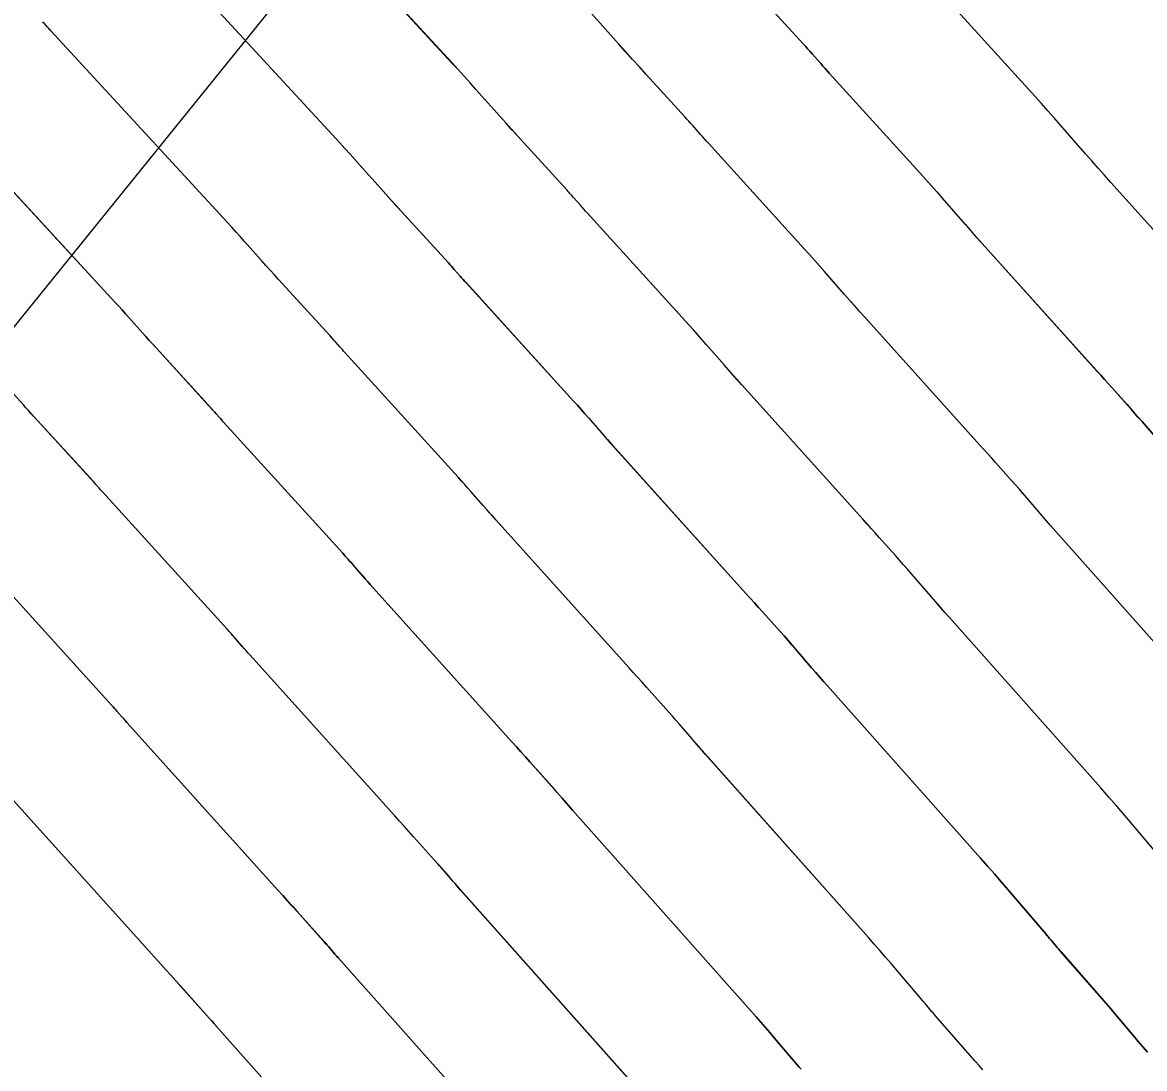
# Model space of a CAD drawing. Extents: x 954385 to 988206, y 1868364 to 1924553.
# Drawn here: x 955949.68 to 955974.29, y 1922893.2 to 1922916.14 of the extents above; entities that cross this region are included whole.
import ezdxf

# ---------------------------------------------------------------- set-up
doc = ezdxf.new("R2010")
doc.units = 0
for name, color, linetype in [('16', 7, 'Continuous'), ('26', 7, 'Continuous'), ('6', 7, 'Continuous'), ('7', 7, 'Continuous'), ('Default', 7, 'Continuous')]:
    doc.layers.add(name, color=color, linetype=linetype)

msp = doc.modelspace()

# ---------------------------------------------------------------- linework, layer by layer
at = {"layer": '16'}
for points in [[(955974.82, 1922897.611), (955973.851, 1922898.749), (955973.678, 1922898.951), (955973.504, 1922899.152), (955973.329, 1922899.352), (955973.153, 1922899.551), (955970.012, 1922903.088), (955969.909, 1922903.203), (955969.808, 1922903.318), (955969.707, 1922903.434), (955969.606, 1922903.551), (955969.177, 1922904.048), (955969.09, 1922904.149), (955969.002, 1922904.25), (955968.914, 1922904.35), (955968.825, 1922904.449), (955968.469, 1922904.848), (955968.38, 1922904.947), (955968.29, 1922905.047), (955968.201, 1922905.146), (955968.112, 1922905.245), (955965.456, 1922908.195), (955965.359, 1922908.304), (955965.262, 1922908.413), (955965.165, 1922908.523), (955965.069, 1922908.632), (955964.685, 1922909.073), (955964.589, 1922909.183), (955964.492, 1922909.292), (955964.395, 1922909.401), (955964.297, 1922909.509), (955962.066, 1922911.966), (955962.029, 1922912.007), (955961.991, 1922912.049), (955961.954, 1922912.092), (955961.916, 1922912.134), (955961.768, 1922912.303), (955961.73, 1922912.345), (955961.693, 1922912.387), (955961.655, 1922912.429), (955961.617, 1922912.471), (955960.674, 1922913.504), (955960.542, 1922913.649), (955960.41, 1922913.794), (955960.279, 1922913.94), (955960.149, 1922914.086), (955959.628, 1922914.673), (955959.497, 1922914.819), (955959.366, 1922914.965), (955959.234, 1922915.11), (955959.101, 1922915.254), (955955.578, 1922919.081)], [(955974.348, 1922893.557), (955974.248, 1922893.674), (955974.148, 1922893.792), (955974.048, 1922893.91), (955973.652, 1922894.382), (955973.552, 1922894.5), (955973.452, 1922894.617), (955973.351, 1922894.734), (955973.25, 1922894.85), (955972.454, 1922895.757), (955972.426, 1922895.79), (955972.398, 1922895.822), (955972.37, 1922895.855), (955972.342, 1922895.888), (955972.231, 1922896.019), (955972.203, 1922896.052), (955972.175, 1922896.085), (955972.147, 1922896.118), (955972.119, 1922896.151), (955971.29, 1922897.124), (955971.142, 1922897.297), (955970.993, 1922897.469), (955970.843, 1922897.64), (955970.693, 1922897.811), (955967.333, 1922901.592), (955967.246, 1922901.691), (955967.159, 1922901.79), (955967.072, 1922901.889), (955966.986, 1922901.989), (955966.642, 1922902.388), (955966.556, 1922902.488), (955966.469, 1922902.587), (955966.382, 1922902.686), (955966.294, 1922902.784), (955965.916, 1922903.207), (955965.824, 1922903.31), (955965.731, 1922903.413), (955965.639, 1922903.516), (955965.546, 1922903.619), (955962.76, 1922906.715), (955962.676, 1922906.808), (955962.593, 1922906.901), (955962.51, 1922906.995), (955962.428, 1922907.089), (955962.1, 1922907.466), (955962.017, 1922907.56), (955961.934, 1922907.653), (955961.851, 1922907.747), (955961.767, 1922907.839), (955959.409, 1922910.436), (955959.377, 1922910.472), (955959.344, 1922910.508), (955959.312, 1922910.544), (955959.28, 1922910.58), (955959.153, 1922910.725), (955959.121, 1922910.762), (955959.089, 1922910.798), (955959.057, 1922910.833), (955959.024, 1922910.869), (955957.987, 1922912.004), (955957.874, 1922912.128), (955957.762, 1922912.253), (955957.649, 1922912.378), (955957.538, 1922912.503), (955957.091, 1922913.005), (955956.979, 1922913.131), (955956.867, 1922913.256), (955956.754, 1922913.38), (955956.641, 1922913.504), (955952.942, 1922917.52)], [(955974.846, 1922906.675), (955974.231, 1922907.388), (955974.15, 1922907.482), (955974.068, 1922907.575), (955973.986, 1922907.668), (955973.904, 1922907.76), (955973.574, 1922908.13), (955973.491, 1922908.222), (955973.408, 1922908.314), (955973.325, 1922908.406), (955973.243, 1922908.498), (955970.85, 1922911.157), (955970.724, 1922911.297), (955970.599, 1922911.437), (955970.475, 1922911.578), (955970.351, 1922911.72), (955969.857, 1922912.287), (955969.733, 1922912.428), (955969.608, 1922912.569), (955969.483, 1922912.709), (955969.357, 1922912.849), (955967.381, 1922915.024), (955967.333, 1922915.078), (955967.284, 1922915.132), (955967.236, 1922915.186), (955967.188, 1922915.241), (955966.996, 1922915.459), (955966.948, 1922915.513), (955966.9, 1922915.567), (955966.852, 1922915.621), (955966.803, 1922915.675), (955966.005, 1922916.548)], [(955975.808, 1922910.125), (955973.547, 1922912.637), (955973.407, 1922912.793), (955973.268, 1922912.949), (955973.13, 1922913.106), (955972.992, 1922913.263), (955972.443, 1922913.894), (955972.305, 1922914.051), (955972.166, 1922914.207), (955972.027, 1922914.363), (955971.887, 1922914.518), (955970.039, 1922916.554)], [(955975.614, 1922901.292), (955972.69, 1922904.583), (955972.573, 1922904.714), (955972.457, 1922904.847), (955972.341, 1922904.98), (955972.226, 1922905.113), (955971.704, 1922905.718), (955971.62, 1922905.815), (955971.535, 1922905.912), (955971.45, 1922906.009), (955971.364, 1922906.105), (955971.021, 1922906.489), (955970.935, 1922906.585), (955970.849, 1922906.68), (955970.763, 1922906.776), (955970.677, 1922906.872), (955968.153, 1922909.676), (955968.042, 1922909.8), (955967.931, 1922909.925), (955967.82, 1922910.05), (955967.71, 1922910.176), (955967.271, 1922910.68), (955967.161, 1922910.805), (955967.05, 1922910.93), (955966.939, 1922911.055), (955966.827, 1922911.179), (955964.724, 1922913.495), (955964.681, 1922913.543), (955964.638, 1922913.591), (955964.595, 1922913.639), (955964.552, 1922913.687), (955964.382, 1922913.881), (955964.339, 1922913.929), (955964.296, 1922913.977), (955964.253, 1922914.025), (955964.21, 1922914.073), (955963.361, 1922915.003), (955963.21, 1922915.169), (955963.059, 1922915.335), (955962.909, 1922915.502), (955962.76, 1922915.669), (955962.164, 1922916.34)], [(955970.744, 1922893.167), (955970.66, 1922893.264), (955970.576, 1922893.36), (955969.696, 1922894.363), (955969.673, 1922894.39), (955969.65, 1922894.417), (955969.626, 1922894.445), (955969.603, 1922894.472), (955969.511, 1922894.581), (955969.488, 1922894.609), (955969.464, 1922894.636), (955969.441, 1922894.663), (955969.418, 1922894.69), (955968.729, 1922895.5), (955968.606, 1922895.643), (955968.482, 1922895.786), (955968.358, 1922895.929), (955968.232, 1922896.07), (955964.655, 1922900.097), (955964.582, 1922900.179), (955964.51, 1922900.262), (955964.438, 1922900.344), (955964.366, 1922900.427), (955964.08, 1922900.759), (955964.008, 1922900.842), (955963.936, 1922900.924), (955963.863, 1922901.007), (955963.791, 1922901.088), (955963.364, 1922901.566), (955963.268, 1922901.672), (955963.173, 1922901.779), (955963.077, 1922901.885), (955962.981, 1922901.992), (955960.063, 1922905.234), (955959.994, 1922905.311), (955959.924, 1922905.389), (955959.856, 1922905.467), (955959.787, 1922905.545), (955959.514, 1922905.859), (955959.445, 1922905.937), (955959.376, 1922906.015), (955959.307, 1922906.092), (955959.237, 1922906.17), (955956.752, 1922908.907), (955956.725, 1922908.937), (955956.698, 1922908.967), (955956.671, 1922908.997), (955956.645, 1922909.027), (955956.539, 1922909.147), (955956.512, 1922909.178), (955956.485, 1922909.208), (955956.458, 1922909.237), (955956.431, 1922909.267), (955955.301, 1922910.505), (955955.207, 1922910.608), (955955.113, 1922910.712), (955955.019, 1922910.816), (955954.926, 1922910.92), (955954.555, 1922911.338), (955954.462, 1922911.443), (955954.368, 1922911.546), (955954.274, 1922911.65), (955954.18, 1922911.753), (955950.306, 1922915.96), (955950.288, 1922915.979), (955950.27, 1922915.999), (955950.252, 1922916.019), (955950.235, 1922916.039), (955950.164, 1922916.118), (955950.146, 1922916.138), (955950.128, 1922916.157)], [(955947.67, 1922914.399), (955951.719, 1922910.002), (955951.794, 1922909.92), (955951.87, 1922909.837), (955951.944, 1922909.754), (955952.019, 1922909.671), (955952.315, 1922909.337), (955952.389, 1922909.254), (955952.464, 1922909.171), (955952.539, 1922909.088), (955952.614, 1922909.006), (955953.839, 1922907.665), (955953.86, 1922907.641), (955953.882, 1922907.618), (955953.903, 1922907.594), (955953.924, 1922907.57), (955954.009, 1922907.473), (955954.03, 1922907.449), (955954.051, 1922907.425), (955954.073, 1922907.401), (955954.094, 1922907.378), (955956.707, 1922904.5), (955956.763, 1922904.438), (955956.818, 1922904.376), (955956.873, 1922904.314), (955956.928, 1922904.252), (955957.146, 1922904.002), (955957.201, 1922903.939), (955957.256, 1922903.877), (955957.311, 1922903.815), (955957.366, 1922903.753), (955960.416, 1922900.365), (955960.515, 1922900.255), (955960.614, 1922900.145), (955960.712, 1922900.035), (955960.811, 1922899.925), (955961.287, 1922899.393), (955961.345, 1922899.327), (955961.403, 1922899.262), (955961.461, 1922899.196), (955961.518, 1922899.13), (955961.746, 1922898.865), (955961.803, 1922898.799), (955961.861, 1922898.733), (955961.918, 1922898.668), (955961.976, 1922898.602), (955965.772, 1922894.33), (955965.872, 1922894.217), (955965.971, 1922894.104), (955966.069, 1922893.99), (955966.167, 1922893.875), (955966.717, 1922893.23), (955966.754, 1922893.187)], [(955963.311, 1922892.59), (955959.298, 1922897.107), (955959.254, 1922897.156), (955959.211, 1922897.205), (955959.169, 1922897.254), (955959.126, 1922897.304), (955958.956, 1922897.501), (955958.913, 1922897.55), (955958.87, 1922897.599), (955958.827, 1922897.648), (955958.784, 1922897.697), (955958.259, 1922898.283), (955958.157, 1922898.397), (955958.055, 1922898.511), (955957.953, 1922898.625), (955957.85, 1922898.739), (955954.669, 1922902.272), (955954.628, 1922902.319), (955954.587, 1922902.365), (955954.546, 1922902.411), (955954.505, 1922902.458), (955954.342, 1922902.645), (955954.301, 1922902.692), (955954.26, 1922902.738), (955954.219, 1922902.784), (955954.177, 1922902.83), (955951.437, 1922905.848), (955951.421, 1922905.866), (955951.405, 1922905.884), (955951.389, 1922905.902), (955951.373, 1922905.92), (955951.31, 1922905.992), (955951.294, 1922906.01), (955951.278, 1922906.028), (955951.262, 1922906.045), (955951.246, 1922906.063), (955949.927, 1922907.506), (955949.871, 1922907.568), (955949.815, 1922907.63), (955949.759, 1922907.692), (955949.704, 1922907.754), (955949.482, 1922908.004)], [(955960.851, 1922890.849), (955956.619, 1922895.612), (955956.591, 1922895.644), (955956.562, 1922895.677), (955956.534, 1922895.709), (955956.506, 1922895.742), (955956.394, 1922895.872), (955956.365, 1922895.905), (955956.337, 1922895.937), (955956.309, 1922895.969), (955956.28, 1922896.001), (955955.706, 1922896.642), (955955.601, 1922896.76), (955955.496, 1922896.877), (955955.39, 1922896.995), (955955.285, 1922897.112), (955951.973, 1922900.792), (955951.945, 1922900.822), (955951.918, 1922900.853), (955951.891, 1922900.884), (955951.864, 1922900.914), (955951.756, 1922901.038), (955951.729, 1922901.069), (955951.702, 1922901.099), (955951.675, 1922901.13), (955951.647, 1922901.16), (955948.779, 1922904.319)], [(955949.276, 1922899.311), (955952.72, 1922895.485), (955952.828, 1922895.365), (955952.937, 1922895.244), (955953.045, 1922895.123), (955953.154, 1922895.001), (955953.777, 1922894.306), (955953.79, 1922894.29), (955953.804, 1922894.274), (955953.818, 1922894.259), (955953.832, 1922894.243), (955953.886, 1922894.18), (955953.9, 1922894.164), (955953.913, 1922894.148), (955953.927, 1922894.133), (955953.941, 1922894.117), (955958.39, 1922889.109)]]:
    msp.add_lwpolyline(points, dxfattribs=at)
at = {"layer": '26'}
msp.add_lwpolyline([(955957.131, 1922918.928), (955905.867, 1922855.461), (955906.799, 1922861.389), (955905.867, 1922855.461), (955911.466, 1922857.619)], dxfattribs=at)
at = {"layer": '6'}
for points in [[(955974.821, 1922897.611), (955973.852, 1922898.749), (955973.679, 1922898.951), (955973.505, 1922899.152), (955973.33, 1922899.352), (955973.154, 1922899.551), (955970.012, 1922903.088), (955969.91, 1922903.203), (955969.809, 1922903.319), (955969.708, 1922903.435), (955969.607, 1922903.551), (955969.178, 1922904.049), (955969.091, 1922904.15), (955969.003, 1922904.25), (955968.915, 1922904.35), (955968.826, 1922904.45), (955968.469, 1922904.848), (955968.38, 1922904.948), (955968.291, 1922905.047), (955968.202, 1922905.146), (955968.112, 1922905.246), (955965.455, 1922908.195), (955965.358, 1922908.304), (955965.261, 1922908.413), (955965.164, 1922908.522), (955965.068, 1922908.632), (955964.684, 1922909.072), (955964.588, 1922909.182), (955964.492, 1922909.292), (955964.394, 1922909.4), (955964.296, 1922909.509), (955962.066, 1922911.966), (955962.029, 1922912.008), (955961.991, 1922912.05), (955961.954, 1922912.092), (955961.916, 1922912.134), (955961.768, 1922912.304), (955961.73, 1922912.346), (955961.693, 1922912.388), (955961.655, 1922912.43), (955961.617, 1922912.471), (955960.674, 1922913.504), (955960.542, 1922913.649), (955960.411, 1922913.794), (955960.28, 1922913.94), (955960.149, 1922914.087), (955959.628, 1922914.673), (955959.497, 1922914.819), (955959.366, 1922914.965), (955959.234, 1922915.11), (955959.102, 1922915.255), (955955.579, 1922919.081)], [(955948.779, 1922904.319), (955951.646, 1922901.16), (955951.674, 1922901.13), (955951.701, 1922901.099), (955951.728, 1922901.068), (955951.755, 1922901.038), (955951.863, 1922900.914), (955951.89, 1922900.883), (955951.917, 1922900.852), (955951.944, 1922900.822), (955951.972, 1922900.791), (955955.286, 1922897.113), (955955.391, 1922896.995), (955955.497, 1922896.878), (955955.602, 1922896.761), (955955.707, 1922896.643), (955956.281, 1922896.002), (955956.31, 1922895.97), (955956.338, 1922895.938), (955956.367, 1922895.905), (955956.395, 1922895.873), (955956.507, 1922895.742), (955956.535, 1922895.71), (955956.563, 1922895.677), (955956.592, 1922895.645), (955956.62, 1922895.613), (955960.851, 1922890.85)]]:
    msp.add_lwpolyline(points, dxfattribs=at)
at = {"layer": '7'}
for points in [[(955952.943, 1922917.521), (955956.641, 1922913.504), (955956.754, 1922913.38), (955956.867, 1922913.256), (955956.98, 1922913.131), (955957.092, 1922913.006), (955957.538, 1922912.504), (955957.65, 1922912.378), (955957.762, 1922912.253), (955957.875, 1922912.129), (955957.988, 1922912.005), (955959.024, 1922910.869), (955959.057, 1922910.834), (955959.089, 1922910.798), (955959.121, 1922910.762), (955959.153, 1922910.726), (955959.28, 1922910.581), (955959.312, 1922910.544), (955959.344, 1922910.508), (955959.377, 1922910.472), (955959.409, 1922910.437), (955961.766, 1922907.839), (955961.85, 1922907.746), (955961.933, 1922907.653), (955962.016, 1922907.559), (955962.099, 1922907.465), (955962.427, 1922907.088), (955962.509, 1922906.994), (955962.592, 1922906.901), (955962.675, 1922906.807), (955962.759, 1922906.714), (955965.547, 1922903.619), (955965.64, 1922903.516), (955965.732, 1922903.413), (955965.824, 1922903.31), (955965.917, 1922903.207), (955966.295, 1922902.785), (955966.383, 1922902.686), (955966.47, 1922902.588), (955966.557, 1922902.488), (955966.643, 1922902.389), (955966.987, 1922901.989), (955967.073, 1922901.89), (955967.16, 1922901.79), (955967.247, 1922901.691), (955967.334, 1922901.593), (955970.693, 1922897.811), (955970.844, 1922897.64), (955970.994, 1922897.469), (955971.142, 1922897.297), (955971.29, 1922897.124), (955972.12, 1922896.151), (955972.148, 1922896.118), (955972.176, 1922896.085), (955972.203, 1922896.052), (955972.231, 1922896.02), (955972.342, 1922895.888), (955972.37, 1922895.855), (955972.398, 1922895.822), (955972.427, 1922895.79), (955972.455, 1922895.757), (955973.25, 1922894.851), (955973.351, 1922894.734), (955973.452, 1922894.618), (955973.552, 1922894.5), (955973.652, 1922894.382), (955974.049, 1922893.91), (955974.148, 1922893.792), (955974.248, 1922893.674), (955974.349, 1922893.557)], [(955966.006, 1922916.548), (955966.803, 1922915.675), (955966.852, 1922915.622), (955966.9, 1922915.568), (955966.948, 1922915.514), (955966.996, 1922915.459), (955967.188, 1922915.241), (955967.236, 1922915.187), (955967.284, 1922915.132), (955967.333, 1922915.078), (955967.381, 1922915.025), (955969.356, 1922912.848), (955969.482, 1922912.709), (955969.608, 1922912.569), (955969.732, 1922912.428), (955969.856, 1922912.286), (955970.35, 1922911.719), (955970.474, 1922911.578), (955970.598, 1922911.437), (955970.723, 1922911.296), (955970.849, 1922911.156), (955973.243, 1922908.499), (955973.326, 1922908.407), (955973.409, 1922908.315), (955973.491, 1922908.222), (955973.574, 1922908.13), (955973.905, 1922907.761), (955973.987, 1922907.668), (955974.069, 1922907.575), (955974.151, 1922907.482), (955974.232, 1922907.388), (955974.847, 1922906.675)], [(955975.808, 1922910.125), (955973.546, 1922912.637), (955973.406, 1922912.793), (955973.267, 1922912.949), (955973.129, 1922913.106), (955972.991, 1922913.263), (955972.442, 1922913.893), (955972.304, 1922914.051), (955972.166, 1922914.207), (955972.026, 1922914.363), (955971.886, 1922914.518), (955970.039, 1922916.554)], [(955975.614, 1922901.291), (955972.691, 1922904.583), (955972.574, 1922904.715), (955972.458, 1922904.847), (955972.342, 1922904.98), (955972.227, 1922905.113), (955971.705, 1922905.719), (955971.621, 1922905.816), (955971.536, 1922905.913), (955971.451, 1922906.009), (955971.365, 1922906.105), (955971.022, 1922906.489), (955970.936, 1922906.585), (955970.85, 1922906.681), (955970.764, 1922906.777), (955970.678, 1922906.872), (955968.152, 1922909.676), (955968.041, 1922909.8), (955967.93, 1922909.925), (955967.819, 1922910.05), (955967.709, 1922910.176), (955967.27, 1922910.679), (955967.16, 1922910.805), (955967.05, 1922910.93), (955966.938, 1922911.055), (955966.826, 1922911.179), (955964.724, 1922913.495), (955964.681, 1922913.543), (955964.638, 1922913.591), (955964.595, 1922913.639), (955964.552, 1922913.688), (955964.382, 1922913.881), (955964.339, 1922913.93), (955964.296, 1922913.978), (955964.253, 1922914.026), (955964.21, 1922914.073), (955963.361, 1922915.003), (955963.21, 1922915.169), (955963.06, 1922915.335), (955962.91, 1922915.502), (955962.76, 1922915.67), (955962.164, 1922916.34)], [(955970.744, 1922893.167), (955970.661, 1922893.264), (955970.576, 1922893.361), (955969.697, 1922894.364), (955969.674, 1922894.391), (955969.65, 1922894.418), (955969.627, 1922894.445), (955969.604, 1922894.472), (955969.511, 1922894.581), (955969.488, 1922894.609), (955969.465, 1922894.636), (955969.442, 1922894.663), (955969.419, 1922894.691), (955968.729, 1922895.5), (955968.606, 1922895.643), (955968.482, 1922895.786), (955968.358, 1922895.929), (955968.233, 1922896.071), (955964.656, 1922900.098), (955964.583, 1922900.18), (955964.511, 1922900.262), (955964.439, 1922900.345), (955964.367, 1922900.428), (955964.081, 1922900.76), (955964.009, 1922900.843), (955963.937, 1922900.925), (955963.864, 1922901.007), (955963.792, 1922901.089), (955963.364, 1922901.566), (955963.269, 1922901.673), (955963.173, 1922901.779), (955963.077, 1922901.886), (955962.982, 1922901.992), (955960.062, 1922905.234), (955959.993, 1922905.311), (955959.923, 1922905.389), (955959.855, 1922905.467), (955959.786, 1922905.545), (955959.513, 1922905.858), (955959.444, 1922905.937), (955959.375, 1922906.015), (955959.306, 1922906.092), (955959.236, 1922906.169), (955956.752, 1922908.907), (955956.725, 1922908.937), (955956.698, 1922908.967), (955956.671, 1922908.997), (955956.645, 1922909.027), (955956.539, 1922909.148), (955956.512, 1922909.178), (955956.485, 1922909.208), (955956.458, 1922909.238), (955956.431, 1922909.268), (955955.301, 1922910.505), (955955.207, 1922910.609), (955955.113, 1922910.712), (955955.02, 1922910.816), (955954.927, 1922910.921), (955954.555, 1922911.339), (955954.462, 1922911.443), (955954.369, 1922911.547), (955954.275, 1922911.65), (955954.18, 1922911.753), (955950.307, 1922915.96), (955950.289, 1922915.98), (955950.271, 1922916), (955950.253, 1922916.019), (955950.235, 1922916.039), (955950.164, 1922916.118), (955950.146, 1922916.138), (955950.128, 1922916.158)], [(955966.754, 1922893.187), (955966.717, 1922893.23), (955966.168, 1922893.875), (955966.07, 1922893.99), (955965.971, 1922894.104), (955965.872, 1922894.217), (955965.772, 1922894.33), (955961.977, 1922898.603), (955961.919, 1922898.668), (955961.862, 1922898.734), (955961.804, 1922898.8), (955961.747, 1922898.866), (955961.519, 1922899.131), (955961.462, 1922899.197), (955961.404, 1922899.263), (955961.346, 1922899.328), (955961.288, 1922899.393), (955960.812, 1922899.925), (955960.713, 1922900.035), (955960.614, 1922900.146), (955960.515, 1922900.256), (955960.416, 1922900.366), (955957.365, 1922903.753), (955957.31, 1922903.815), (955957.255, 1922903.877), (955957.2, 1922903.939), (955957.145, 1922904.001), (955956.927, 1922904.252), (955956.872, 1922904.314), (955956.817, 1922904.376), (955956.762, 1922904.438), (955956.706, 1922904.5), (955954.094, 1922907.378), (955954.073, 1922907.402), (955954.051, 1922907.426), (955954.03, 1922907.45), (955954.009, 1922907.474), (955953.924, 1922907.57), (955953.903, 1922907.594), (955953.882, 1922907.618), (955953.86, 1922907.642), (955953.839, 1922907.666), (955952.614, 1922909.006), (955952.539, 1922909.089), (955952.465, 1922909.171), (955952.39, 1922909.254), (955952.316, 1922909.338), (955952.019, 1922909.671), (955951.945, 1922909.755), (955951.87, 1922909.838), (955951.795, 1922909.92), (955951.719, 1922910.002), (955947.671, 1922914.4)], [(955963.312, 1922892.59), (955959.299, 1922897.108), (955959.256, 1922897.157), (955959.213, 1922897.206), (955959.17, 1922897.255), (955959.127, 1922897.304), (955958.957, 1922897.502), (955958.914, 1922897.551), (955958.871, 1922897.6), (955958.828, 1922897.649), (955958.785, 1922897.698), (955958.26, 1922898.284), (955958.158, 1922898.398), (955958.055, 1922898.512), (955957.953, 1922898.626), (955957.851, 1922898.739), (955954.668, 1922902.272), (955954.627, 1922902.318), (955954.586, 1922902.365), (955954.545, 1922902.411), (955954.504, 1922902.458), (955954.341, 1922902.645), (955954.3, 1922902.691), (955954.259, 1922902.738), (955954.218, 1922902.784), (955954.176, 1922902.83), (955951.437, 1922905.849), (955951.421, 1922905.866), (955951.405, 1922905.884), (955951.389, 1922905.902), (955951.373, 1922905.92), (955951.31, 1922905.992), (955951.294, 1922906.01), (955951.278, 1922906.028), (955951.262, 1922906.046), (955951.246, 1922906.064), (955949.928, 1922907.507), (955949.872, 1922907.569), (955949.816, 1922907.63), (955949.76, 1922907.692), (955949.704, 1922907.755), (955949.483, 1922908.004)], [(955949.275, 1922899.311), (955952.72, 1922895.486), (955952.829, 1922895.365), (955952.938, 1922895.244), (955953.046, 1922895.123), (955953.155, 1922895.002), (955953.778, 1922894.306), (955953.792, 1922894.291), (955953.805, 1922894.275), (955953.819, 1922894.259), (955953.833, 1922894.244), (955953.887, 1922894.181), (955953.901, 1922894.165), (955953.914, 1922894.149), (955953.928, 1922894.133), (955953.942, 1922894.118), (955958.391, 1922889.109)]]:
    msp.add_lwpolyline(points, dxfattribs=at)
at = {"layer": 'Default'}
msp.add_arc((955068.332, 1922107.114), 1145.916, 31.460692, 46.414195, dxfattribs=at)

doc.saveas('drawing.dxf')
